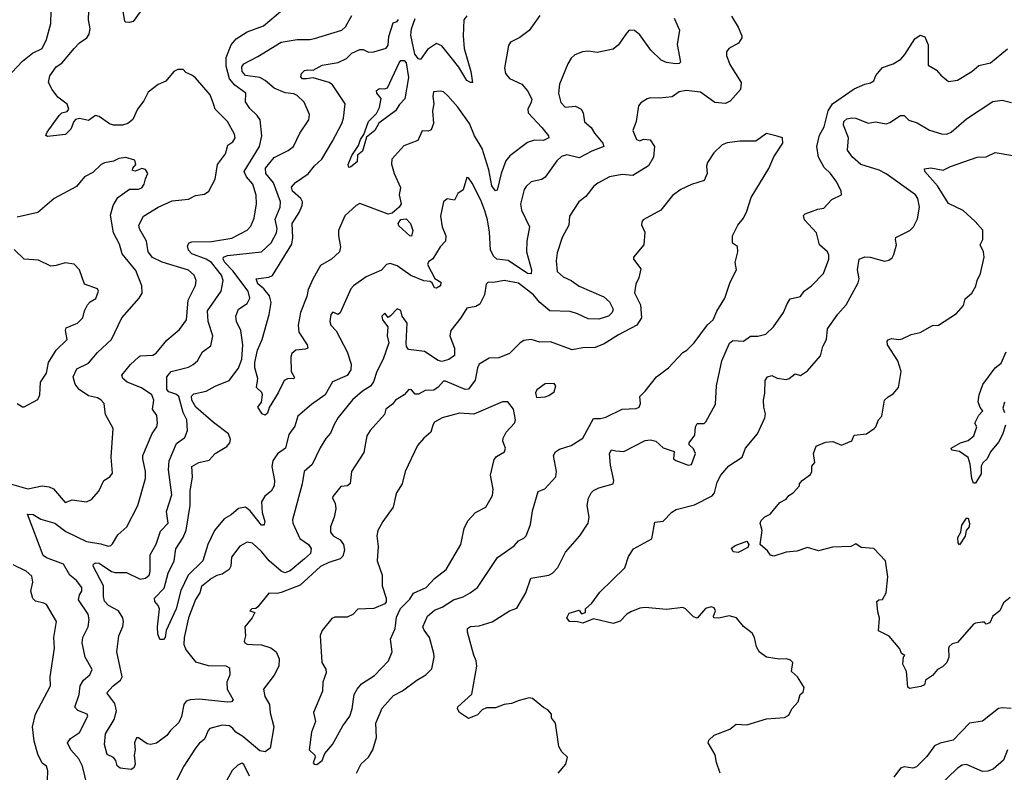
# Model space of a CAD drawing. Extents: x 1954683 to 2060285, y 904798 to 1016299.
# Tile 281 of 472: x 1999740 to 2005257, y 963110 to 967326. Entities that reach past the tile are written whole.
import ezdxf

# ---------------------------------------------------------------- set-up
doc = ezdxf.new("R2010")
doc.units = 0

msp = doc.modelspace()

# ---------------------------------------------------------------- linework, layer by layer
at = {"layer": '0CON10XD'}
for points in [[(1999633.8, 966965), (1999755, 967093.3), (1999811.2, 967138.8), (1999865, 967164.4), (1999889.1, 967215), (1999913.8, 967305), (1999915.6, 967375)], [(2000117.1, 963035), (2000091.1, 963145), (2000072, 963185), (2000026.4, 963235), (2000007.9, 963275), (2000025, 963298.9), (2000075, 963332.9), (2000121.4, 963425), (2000118.8, 963435), (2000065.9, 963455.9), (2000048.1, 963475), (2000073.5, 963546.5), (2000079.5, 963595), (2000097.3, 963625), (2000132.9, 963655), (2000145.5, 963685), (2000106.2, 963755), (2000090, 963835), (2000093.3, 963865), (2000123.5, 963925), (2000129.1, 963965), (2000123.6, 963995), (2000070, 964075), (2000075.6, 964104.4), (2000088.6, 964125), (2000087.5, 964145), (2000057.9, 964185), (2000021.2, 964215), (1999984.6, 964275), (1999890.8, 964310.8), (1999870.5, 964325), (1999783.3, 964555), (1999815, 964554.3), (1999858.5, 964528.5), (1999935.8, 964505.8), (1999999.1, 964459.1), (2000115, 964403.1), (2000195, 964390.4), (2000235, 964377.5), (2000250, 964380), (2000260.2, 964389.8), (2000289.2, 964440.8), (2000339.6, 964485), (2000401.8, 964605), (2000443.9, 964755), (2000444.7, 964795), (2000429.4, 964865), (2000430.6, 964885), (2000482.8, 965007.2), (2000508.5, 965045), (2000511.8, 965065), (2000508.9, 965108.9), (2000484.3, 965145), (2000492.3, 965195), (2000479.6, 965225), (2000422.7, 965262.7), (2000342, 965295), (2000318, 965315), (2000312.5, 965335), (2000360, 965395), (2000405, 965436), (2000415, 965442), (2000485, 965447.5), (2000505, 965457.5), (2000565, 965530), (2000635, 965590.6), (2000675.3, 965644.7), (2000684.5, 965754.5), (2000725, 965836.7), (2000728.5, 965865), (2000718.2, 965895), (2000685, 965922.5), (2000537.6, 965967.6), (2000483.2, 965993.2), (2000460, 966025), (2000450.4, 966085), (2000410.9, 966155), (2000407.8, 966175), (2000433.8, 966225), (2000515, 966276.1), (2000595, 966311.5), (2000685, 966320.8), (2000725, 966341.4), (2000775, 966348.9), (2000798.9, 966365), (2000835, 966433.3), (2000848.6, 966515), (2000893.5, 966575), (2000906.8, 966623.2), (2000935, 966642), (2000946.9, 966665), (2000944.3, 966685), (2000904.6, 966755), (2000834.2, 966824.2), (2000825.4, 966855), (2000806.2, 966905), (2000725, 967000), (2000705, 967015.7), (2000670.3, 967030.3), (2000655, 967046), (2000625, 967047.8), (2000602.9, 967035), (2000558.3, 966981.7), (2000515, 966962.1), (2000460.4, 966919.6), (2000435, 966870.8), (2000400, 966825), (2000373.1, 966766.9), (2000345, 966744.5), (2000315, 966734.6), (2000265, 966735.5), (2000243.1, 966743.1), (2000185, 966783.5), (2000165, 966789.5), (2000125, 966761.9), (2000075, 966773.1), (2000053, 966767), (2000042.5, 966755), (2000026.5, 966713.5), (1999996.6, 966683.4), (1999895, 966671.2), (1999887, 966677), (1999893.1, 966695), (1999961.7, 966788.3), (1999975.7, 966804.3), (2000005, 966811.7), (2000015.7, 966825), (2000005, 966852.8), (1999952.8, 966892.8), (1999921.3, 966935), (1999900.6, 966975), (1999909.2, 967010.8), (1999945, 967061.5), (1999976.8, 967083.2), (2000045, 967164.5), (2000075, 967195.6), (2000115.8, 967225), (2000130, 967245), (2000134.5, 967275), (2000125.4, 967325), (2000127.3, 967375)], [(2003728, 967345), (2003766.2, 967285), (2003786.7, 967235), (2003786.7, 967225), (2003767.5, 967195), (2003713.3, 967165), (2003700, 967145), (2003700, 967125), (2003719.4, 967075), (2003783.3, 966975), (2003778.2, 966935), (2003720.2, 966869.8), (2003695, 966856.2), (2003635, 966861.4), (2003555, 966920.4), (2003475, 966929.1), (2003435, 966922.5), (2003395, 966893.3), (2003325, 966885.8), (2003275, 966888), (2003255, 966882), (2003219.5, 966860.5), (2003207.5, 966842.5), (2003193.5, 966755), (2003176.2, 966705), (2003196, 966655), (2003215, 966647.5), (2003235, 966655.8), (2003272.1, 966652.1), (2003297.5, 966615), (2003291.1, 966555), (2003263.6, 966506.4), (2003175, 966452.9), (2003115, 966459.6), (2003045, 966445.5), (2002979.8, 966410.2), (2002956.8, 966393.2), (2002911.5, 966335), (2002872, 966305), (2002820, 966225), (2002817.5, 966175), (2002780, 966105), (2002750.8, 966019.2), (2002745.5, 965975.5), (2002752.2, 965915), (2002785.7, 965885), (2002830, 965865), (2002873.9, 965833.9), (2003013.2, 965773.2), (2003045, 965745.8), (2003064.4, 965705), (2003058.9, 965685), (2003038.6, 965665), (2002985, 965648.5), (2002925, 965650.9), (2002865, 965677.8), (2002825, 965690.4), (2002710.6, 965695), (2002655, 965741.8), (2002618.1, 965785), (2002535, 965850), (2002455.3, 965865.3), (2002395, 965854.3), (2002365, 965856), (2002352.9, 965845), (2002344.5, 965785.5), (2002317.4, 965732.6), (2002295, 965718.6), (2002245, 965709.2), (2002212.2, 965655), (2002155, 965584), (2002149.6, 965555), (2002176, 965485), (2002176.4, 965445), (2002145, 965421.5), (2002105, 965411.5), (2002085, 965417.5), (2002007.6, 965467.6), (2001918, 965478), (2001907.6, 965495), (2001905.3, 965514.7), (2001910.6, 965625), (2001882.5, 965665), (2001875.9, 965695.9), (2001855, 965706.2), (2001817, 965667), (2001805, 965657.5), (2001785, 965681.2), (2001769.2, 965665), (2001772, 965645), (2001802.5, 965605), (2001799.2, 965555), (2001807.5, 965515), (2001775.8, 965424.2), (2001740.4, 965355), (2001722.6, 965297.4), (2001706.2, 965273.8), (2001661.1, 965245), (2001604.3, 965195.7), (2001525, 965096.9), (2001501.1, 965058.9), (2001480.5, 965009.5), (2001455, 964980), (2001423.1, 964926.9), (2001377.7, 964835), (2001333.3, 964795), (2001322.8, 964725), (2001268.2, 964525), (2001271.2, 964505), (2001310.3, 964420.3), (2001357.5, 964385), (2001373.5, 964363.5), (2001369.1, 964335), (2001334.9, 964305.1), (2001255, 964238.7), (2001225, 964228), (2001205, 964236.5), (2001137.9, 964295), (2001095, 964346.6), (2001045, 964393.6), (2001015, 964398.8), (2000973.8, 964376.2), (2000926, 964315), (2000923.1, 964265), (2000914.3, 964245), (2000875, 964219.4), (2000845, 964212.7), (2000815, 964196.2), (2000758.6, 964151.4), (2000749.1, 964115), (2000725, 964077.5), (2000685.3, 963974.7), (2000660.9, 963865), (2000659.1, 963825), (2000673.4, 963793.4), (2000725, 963729.2), (2000795, 963707.3), (2000895, 963705.6), (2000915.5, 963695.5), (2000917.8, 963655), (2000900.4, 963615), (2000902.9, 963575), (2000935.7, 963515), (2000927.5, 963505), (2000905, 963503.1), (2000745, 963520), (2000694.3, 963515.7), (2000672.2, 963507.8), (2000659.5, 963490.5), (2000647.2, 963422.8), (2000631.4, 963388.6), (2000585, 963344), (2000565, 963315.8), (2000506.4, 963273.6), (2000475, 963265.8), (2000455, 963268.8), (2000405, 963303.3), (2000395, 963303.3), (2000382.5, 963275), (2000387.5, 963235), (2000382, 963205), (2000386, 963155), (2000380, 963135), (2000363.9, 963126.1), (2000302.9, 963132.9), (2000286.4, 963146.4), (2000278, 963175), (2000265, 963193.3), (2000230.2, 963210.2), (2000215.5, 963265), (2000220, 963325), (2000268.9, 963405), (2000282.3, 963455), (2000273.7, 963495), (2000228.8, 963555), (2000262.9, 963595), (2000304.5, 963625.5), (2000314.3, 963645), (2000284.6, 963785), (2000295.2, 963874.8), (2000316.9, 963926.9), (2000321.8, 963955), (2000318.2, 963975), (2000293.9, 964013.9), (2000237.8, 964045), (2000215, 964068.6), (2000208.6, 964095), (2000209.6, 964155), (2000151.9, 964265), (2000152.9, 964275), (2000167.3, 964282.7), (2000185, 964281.8), (2000255, 964234.3), (2000275, 964228.5), (2000338.5, 964228.5), (2000415, 964191.1), (2000445, 964197.8), (2000464.4, 964215), (2000470.8, 964235), (2000471.7, 964328.3), (2000505, 964388), (2000529.2, 964460.8), (2000572.5, 964505), (2000561.7, 964571.7), (2000592.1, 964665), (2000574.1, 964805), (2000577.4, 964855), (2000619.2, 964950.8), (2000665.8, 964985.8), (2000680.3, 965025), (2000676.5, 965085), (2000656.4, 965125), (2000631.7, 965215), (2000615, 965229), (2000575, 965241.5), (2000564.1, 965255), (2000565.2, 965325), (2000588.2, 965355), (2000685, 965379.5), (2000712.5, 965395), (2000735.7, 965415), (2000764.6, 965465.4), (2000811.2, 965498.8), (2000821.9, 965555), (2000796.2, 965635), (2000791.9, 965695), (2000867.8, 965805), (2000880, 965865), (2000870.3, 965895), (2000814.3, 965965), (2000785.4, 965985), (2000704.7, 966015), (2000684.8, 966035), (2000680.4, 966059.6), (2000690, 966075), (2000705, 966081.2), (2000815, 966083.5), (2000928.4, 966101.6), (2001015, 966146.7), (2001035, 966169.2), (2001052.7, 966215), (2001067.3, 966295), (2001065, 966342.5), (2001046.9, 966405), (2001011.6, 966445), (2000996.7, 966475), (2001082.7, 966615), (2001096.6, 966675), (2001086.7, 966765), (2001070, 966790), (2001029.1, 966829.1), (2001005.7, 966865), (2001007.3, 966915), (2000945, 966960), (2000916.2, 966995), (2000897.4, 967065), (2000897.4, 967115), (2000925.2, 967184.8), (2000951.9, 967218.1), (2001015, 967257.8), (2001105, 967291.1), (2001248.2, 967411.8)], [(2000454.7, 967425), (2000375, 967315.8), (2000355, 967310), (2000335, 967312.5), (2000328.3, 967318.3), (2000314.3, 967405)], [(2003406.2, 967335), (2003436.9, 967266.9), (2003423.3, 967186.7), (2003442.8, 967087.2), (2003435, 967080.5), (2003415, 967078.9), (2003365, 967085.6), (2003335, 967098.5), (2003275.8, 967155.8), (2003215, 967242), (2003185, 967266.2), (2003155, 967266.7), (2003136.7, 967245), (2003094.3, 967185), (2003065, 967160.6), (2002975, 967143.1), (2002925, 967150), (2002893.3, 967146.7), (2002850.7, 967129.3), (2002829.7, 967110.3), (2002810.4, 967079.6), (2002764.4, 966965), (2002758.9, 966915), (2002771.3, 966861.3), (2002796.8, 966836.8), (2002855, 966840.6), (2002885, 966824.2), (2002896.5, 966805), (2002904.6, 966754.6), (2002941.3, 966721.3), (2002960.1, 966690.1), (2003007.5, 966635), (2003013.8, 966615), (2002945, 966590), (2002875, 966551.8), (2002805, 966569.1), (2002775, 966560), (2002750, 966535), (2002685, 966442.9), (2002665, 966430.6), (2002605, 966417.5), (2002577.8, 966392.2), (2002566.9, 966375), (2002546.7, 966293.3), (2002552, 966258), (2002595.5, 966165), (2002581.3, 966085), (2002578.9, 966025), (2002608.2, 965925), (2002605, 965902.2), (2002585, 965904.2), (2002476.8, 965976.8), (2002414, 965984), (2002395, 966000.6), (2002377.1, 966037.1), (2002373.2, 966135), (2002362, 966205), (2002345.9, 966255.9), (2002323.4, 966315), (2002275, 966410), (2002255, 966440), (2002245, 966442.5), (2002225, 966372.5), (2002195, 966352.5), (2002175.7, 966314.3), (2002135, 966322), (2002114, 966305), (2002097.5, 966225), (2002107.5, 966165), (2002126.9, 966115), (2002126.5, 966085), (2002095, 966054.4), (2002055, 965986.7), (2002030.2, 965969.8), (2002024.6, 965955), (2002065.9, 965875.9), (2002098.8, 965855), (2002097.5, 965835), (2002075, 965821.2), (2002064.1, 965824.1), (2002051.2, 965851.2), (2002040, 965860), (2002005, 965863.8), (2001932.3, 965892.3), (2001855, 965946.7), (2001815, 965959.5), (2001795, 965954.3), (2001767.3, 965922.7), (2001680.8, 965885), (2001610, 965835), (2001595, 965818), (2001535, 965683.3), (2001525, 965674), (2001495, 965686.7), (2001484, 965675), (2001477.5, 965635), (2001483.8, 965615), (2001513.8, 965583.8), (2001575.3, 965465.3), (2001596.6, 965396.6), (2001595.3, 965364.7), (2001575, 965333.3), (2001492.6, 965297.4), (2001452.1, 965225), (2001375, 965169.4), (2001299.2, 965105), (2001281.3, 965048.7), (2001247.9, 965002.1), (2001229.5, 964925), (2001185, 964893.8), (2001158.4, 964855), (2001153.3, 964823.3), (2001167.3, 964745), (2001165.5, 964715), (2001148.6, 964685), (2001112.5, 964657.5), (2001094.6, 964625), (2001099.1, 964565), (2001112.5, 964515), (2001109.8, 964500.2), (2001105, 964493.8), (2001095, 964494.2), (2001031.2, 964575), (2001005, 964595.3), (2000965, 964588.2), (2000925, 964552.5), (2000885, 964530.4), (2000830.8, 964465), (2000793.2, 964386.8), (2000765.3, 964294.7), (2000684.2, 964215), (2000641.9, 964128.1), (2000616.5, 964025), (2000560, 963905), (2000555.7, 963865), (2000545, 963854.4), (2000525, 963854), (2000514.6, 963884.6), (2000512.3, 963925), (2000523.8, 964025), (2000515.6, 964045), (2000496.1, 964066.1), (2000494.6, 964085), (2000549.5, 964140.5), (2000571.4, 964225), (2000604.7, 964295), (2000615, 964360.8), (2000655.2, 964424.8), (2000673.3, 964466.7), (2000694.8, 964605.2), (2000694.3, 964685), (2000707.8, 964765), (2000705, 964823.3), (2000743.8, 964845), (2000801.2, 964858.8), (2000835, 964896.4), (2000900, 964935), (2000916.9, 964955), (2000920.6, 964975), (2000910, 965005), (2000825, 965070), (2000727.2, 965155), (2000704.5, 965195), (2000703.4, 965216.6), (2000715, 965229.2), (2000785, 965244.7), (2000835, 965273.3), (2000914, 965305), (2000966.2, 965373.8), (2000983.8, 965425), (2000991, 965505), (2000978.4, 965585), (2000955.4, 965635), (2000951.2, 965665), (2000965, 965704.4), (2001015, 965736.7), (2001029.2, 965765), (2001019.3, 965805), (2000935, 965918.1), (2000888.8, 965965), (2000880.3, 965985), (2000882.7, 965995), (2000905, 966005.7), (2001095.5, 966025), (2001148.9, 966075), (2001178.3, 966131.7), (2001182.4, 966155), (2001171.7, 966208.3), (2001198.9, 966275), (2001200.7, 966305), (2001161.3, 966411.3), (2001118.4, 966465), (2001116.9, 966495), (2001165, 966553.2), (2001245, 966592.7), (2001274.4, 966615), (2001308.9, 966691.1), (2001360, 966765), (2001364.2, 966795), (2001334.6, 966864.6), (2001295, 966901.5), (2001275, 966910.3), (2001226.4, 966916.4), (2001165, 966942.1), (2001115.4, 966985), (2001085, 967001.7), (2001005, 967012.9), (2000986.2, 967035), (2000985, 967061.2), (2000995, 967079.6), (2001075, 967120), (2001205, 967200), (2001295, 967215.5), (2001365, 967214.5), (2001390.9, 967220.9), (2001545, 967267.5), (2001565, 967285.7), (2001600.3, 967349.7)], [(2002655, 967349.4), (2002594.5, 967265), (2002542.9, 967227.1), (2002490.2, 967199.8), (2002478.3, 967181.7), (2002457.1, 967055), (2002461.9, 967025), (2002485, 966995.7), (2002553.1, 966965), (2002585, 966928.1), (2002608.8, 966881.2), (2002606.4, 966863.6), (2002586.4, 966825), (2002588.2, 966805), (2002665, 966722.5), (2002702.9, 966675), (2002704.2, 966665), (2002675, 966650), (2002625, 966650.7), (2002585, 966638.5), (2002486.4, 966563.6), (2002464.6, 966535), (2002437.2, 966465), (2002415, 966370.8), (2002405, 966366.9), (2002385, 966395.7), (2002368.2, 966485), (2002330.7, 966605), (2002288.4, 966675), (2002260, 966745), (2002195, 966836.4), (2002138.7, 966898.7), (2002115, 966921.2), (2002095, 966926.2), (2002058.3, 966921.7), (2002054.3, 966895.7), (2002060.9, 966855), (2002052.3, 966815), (2002057.8, 966745), (2002045, 966708.8), (2002027.7, 966702.3), (2001995, 966703.8), (2001971.4, 966648.6), (2001891.5, 966618.5), (2001825.6, 966545), (2001823, 966517), (2001837.5, 966465), (2001873.6, 966385), (2001865.5, 966345), (2001877.3, 966295), (2001866.7, 966275), (2001827.2, 966242.8), (2001805, 966237.1), (2001645.6, 966295.6), (2001625, 966285.6), (2001562, 966228), (2001526.2, 966145), (2001525.5, 966115.5), (2001537.3, 966052.7), (2001531.4, 966025), (2001486.2, 965983.8), (2001425, 965949.1), (2001385, 965876.9), (2001355.5, 965815), (2001348, 965775), (2001313.2, 965685), (2001300.3, 965615), (2001303.6, 965575), (2001350, 965505), (2001354.3, 965485.7), (2001340.7, 965479.3), (2001286.7, 965475), (2001265, 965456), (2001259.5, 965435), (2001260.6, 965355), (2001279.4, 965320.6), (2001275.5, 965314.5), (2001245, 965315.6), (2001222.2, 965305), (2001187.9, 965235), (2001137.3, 965152.7), (2001127.7, 965122.3), (2001115, 965110), (2001097.8, 965117.8), (2001073.8, 965155), (2001095, 965183.3), (2001101.2, 965225), (2001096.7, 965236.7), (2001067.5, 965265), (2001074.5, 965315.5), (2001057.7, 965375), (2001056.7, 965405), (2001071.9, 965475), (2001097.6, 965535), (2001138.5, 965675), (2001149, 965741), (2001139.2, 965779.2), (2001108.6, 965818.6), (2001075, 965847.1), (2001064, 965875), (2001135, 965882.9), (2001156.7, 965893.3), (2001265, 966068.1), (2001270.9, 966105), (2001266.1, 966185), (2001305.3, 966245), (2001322.6, 966285), (2001324.7, 966304.7), (2001314.6, 966325), (2001268.5, 966365), (2001263.1, 966386.9), (2001285, 966414.3), (2001356.9, 966463.1), (2001392.3, 966507.7), (2001432.7, 966545), (2001493.2, 966645), (2001545.3, 966745), (2001554.7, 966775), (2001563.1, 966855), (2001491.8, 966961.8), (2001474, 966974), (2001385, 967000.6), (2001346.1, 966993.9)], [(2001346.1, 966993.9), (2001325, 966994.6), (2001314.4, 967005), (2001318, 967025), (2001335, 967040.8), (2001355, 967045.7), (2001385, 967042.5), (2001435, 967070.9), (2001525, 967085.4), (2001570.7, 967109.3), (2001601.2, 967138.8), (2001645, 967159.8), (2001665, 967158.8), (2001695, 967144.5), (2001725, 967146.4), (2001793.6, 967166.4), (2001805, 967182.5), (2001807.3, 967232.7), (2001832.3, 967307.7), (2001855, 967316), (2001862.6, 967327.4)], [(2002245, 967346.9), (2002228.9, 967325), (2002224, 967235), (2002229.7, 967165), (2002267.8, 967035), (2002277.5, 966975), (2002265, 966974), (2002244.7, 966984.7), (2002200.3, 967060.3), (2002164.2, 967105), (2002105, 967179.1), (2002075, 967192.1), (2002025, 967158.5), (2001986.5, 967103.5), (2001975, 967106.9), (2001953.1, 967133.1), (2001930.9, 967239.1), (2001935, 967274.4), (2001955, 967332.2)], [(2002757.5, 963105), (2002800, 963155), (2002810, 963195), (2002777.5, 963225), (2002760, 963255), (2002742.5, 963385), (2002720, 963415), (2002720, 963435), (2002699.3, 963459.3), (2002675, 963472.5), (2002613.6, 963523.6), (2002595, 963526.7), (2002537.7, 963512.3), (2002495.7, 963494.3), (2002455, 963489.2), (2002405, 963470), (2002355, 963471.2), (2002330.9, 963459.1), (2002305, 963432.5), (2002255, 963412), (2002204.2, 963445), (2002192.5, 963465), (2002195, 963476.7), (2002272.7, 963547.3), (2002301.1, 963705), (2002296.9, 963735), (2002283.8, 963766.2), (2002248.8, 963895), (2002248.9, 963915), (2002265, 963926.8), (2002315, 963931.2), (2002386.8, 963953.2), (2002485, 964014.4), (2002525, 964030), (2002576.5, 964115), (2002603, 964197), (2002705, 964213.8), (2002725.6, 964225), (2002755, 964257.1), (2002797.7, 964342.3), (2002879.2, 964435), (2002925.7, 964505), (2002931.3, 964538.7), (2002920, 964605), (2002927.5, 964645), (2002941.9, 964675), (2002955, 964689.2), (2002985, 964702.9), (2003066, 964725), (2003069.4, 964745), (2003051.1, 964831.1), (2003045.5, 964895), (2003055, 964915.6), (2003080.6, 964910.6), (2003125, 964906.9), (2003245, 964968.8), (2003275, 964972.7), (2003303.9, 964963.9), (2003345, 964926.9), (2003406.4, 964906.4), (2003404.2, 964865), (2003415.8, 964855.8), (2003485, 964830), (2003505, 964833.8), (2003525.8, 964895), (2003515, 964921.2), (2003491.2, 964945), (2003490.8, 964955), (2003522.5, 964997.5), (2003526.9, 965045), (2003535, 965063.8), (2003575, 965063.8), (2003585, 965073.3), (2003638.7, 965171.3), (2003644, 965275), (2003673.6, 965415), (2003716.3, 965513.7), (2003735, 965528.6), (2003795, 965524.3), (2003835, 965552.9), (2003875, 965552.2), (2003921.2, 965565), (2003964.2, 965605), (2004019.1, 965685), (2004040, 965735), (2004057.8, 965762.2), (2004114.2, 965775), (2004135.3, 965804.7), (2004175.7, 965835), (2004244.2, 965905), (2004274.3, 965985), (2004274.1, 966005.9), (2004265.6, 966025), (2004222.1, 966065), (2004205, 966132), (2004136.9, 966205), (2004131.5, 966228.5), (2004141.5, 966238.5), (2004212.5, 966265), (2004245, 966270), (2004290.8, 966319.2), (2004343.8, 966345), (2004342, 966365), (2004319.2, 966415), (2004282.5, 966465), (2004247.4, 966497.4), (2004215.9, 966555.9), (2004206.7, 966615), (2004220.7, 966679.3), (2004248.2, 966725), (2004269.5, 966815), (2004295, 966854.6), (2004415, 966938.8), (2004475.5, 966965.5), (2004507.4, 966972.6), (2004525, 966984.3), (2004537.4, 967012.6), (2004575, 967058.8), (2004635, 967079.2), (2004676.7, 967105), (2004699.5, 967130.5), (2004755, 967219.4), (2004785, 967239.4), (2004810.8, 967230.8), (2004829.6, 967185), (2004830.3, 967070.3), (2004875.8, 967045.8), (2004901.2, 967015), (2004945, 966979.2), (2004995, 966987.5), (2005075, 967036.2), (2005115, 967070), (2005180, 967085), (2005275, 967163.1)], [(2001585, 966498), (2001580.4, 966515), (2001600.4, 966565), (2001638.3, 966621.7), (2001649.6, 966655), (2001667.9, 966682.1), (2001693.5, 966756.5), (2001738.7, 966801.3), (2001755.9, 966834.1), (2001764.4, 966885), (2001740.6, 966915), (2001740, 966930), (2001755, 966940), (2001785, 966937.9), (2001800, 966945), (2001865.8, 967085), (2001875, 967098), (2001895, 967096.8), (2001904.8, 967085), (2001918.6, 967001.4), (2001898.3, 966881.7), (2001868.3, 966851.7), (2001846, 966815), (2001752.9, 966747.1), (2001728.9, 966705), (2001682.3, 966667.7), (2001661.2, 966588.8), (2001633.1, 966566.9), (2001630.9, 966529.1), (2001595, 966501.4), (2001585, 966498)], [(2003665.6, 963105), (2003643.5, 963165), (2003637.6, 963207.6), (2003598.1, 963275), (2003601.1, 963288.9), (2003632, 963318), (2003718.3, 963351.7), (2003755, 963380), (2003815, 963375.7), (2003925, 963409.2), (2004025, 963417.5), (2004049.3, 963430.7), (2004066.7, 963465), (2004102.5, 963505), (2004112.5, 963545), (2004130.7, 963559.3), (2004136.2, 963585), (2004098, 963645), (2004063.8, 963675), (2004072.5, 963725), (2004058.3, 963738.3), (2004035.9, 963745.9), (2003995, 963742.9), (2003925, 963754.2), (2003885, 963782.5), (2003868, 963812), (2003857.1, 963865), (2003845, 963890), (2003795, 963926.2), (2003756.7, 963975), (2003715, 963985.8), (2003657.7, 963972.3), (2003630, 963975), (2003626.7, 963985), (2003638.8, 964015), (2003630.8, 964030.8), (2003615, 964037.1), (2003582.2, 964027.8), (2003535, 963973.3), (2003515, 963980.6), (2003470.8, 964025), (2003455, 964032.5), (2003365, 964022.5), (2003245, 964033.5), (2003215, 964030), (2003165, 964009.6), (2003141.1, 963995), (2003105, 963956.9), (2003065, 963943.8), (2002955, 963970), (2002895, 963944.3), (2002865, 963953.3), (2002821.2, 963955), (2002806, 963975), (2002819.4, 964000.6), (2002875, 964017.5), (2002888.3, 963998.3), (2002910, 964005), (2002910, 964025), (2002945, 964056.7), (2002990.9, 964119.1), (2003130, 964255), (2003152, 964318), (2003178.3, 964361.7), (2003282.5, 964417.5), (2003298.3, 964511.7), (2003345, 964517.5), (2003393.2, 964566.8), (2003418.1, 964581.9), (2003521.1, 964608.9), (2003620.6, 964659.4), (2003633.8, 964675), (2003647.5, 964735), (2003669.2, 964775), (2003713.6, 964826.4), (2003788.1, 964875), (2003806, 964925), (2003873.9, 965006.1), (2003915.4, 965095), (2003918, 965118), (2003909.1, 965155), (2003908.1, 965195), (2003915.8, 965234.2), (2003917.5, 965305), (2003930, 965325), (2003955, 965332.5), (2003985, 965317.5), (2004035, 965310), (2004051.2, 965315), (2004085, 965341.2), (2004115, 965332.5), (2004155, 965359.2), (2004227.8, 965442.2), (2004240.6, 965495), (2004260, 965535), (2004265.6, 965595), (2004324.3, 965675.7), (2004371.7, 965728.3), (2004438.2, 965851.8), (2004443.3, 965875), (2004433.5, 965925), (2004443.8, 965985), (2004475, 965998), (2004505, 965996.2), (2004585, 965973.3), (2004610.7, 965979.3), (2004627.7, 965992.3), (2004638.8, 966011.2), (2004653.3, 966065), (2004646.7, 966095), (2004650, 966105), (2004728, 966145), (2004748, 966165), (2004770.3, 966209.7), (2004780.8, 966275), (2004772.9, 966325), (2004759.2, 966345), (2004595, 966462.1), (2004555, 966482.5), (2004453.8, 966515), (2004406, 966555), (2004377.5, 966595), (2004383.6, 966665), (2004355.5, 966735), (2004358.6, 966755), (2004375, 966770.6), (2004403.4, 966776.6), (2004425, 966773.5), (2004495, 966745.6), (2004535, 966754.3), (2004595, 966743.3), (2004615, 966750), (2004675, 966788.6), (2004695, 966788.6), (2004722.6, 966762.6), (2004768.5, 966748.5), (2004837.6, 966707.6), (2004905, 966686.5), (2004935.5, 966684.5), (2004960, 966695), (2005045, 966770), (2005193.2, 966866.8), (2005244.4, 966874.4), (2005297.3, 966862.7)], [(2001627.7, 963105), (2001652.6, 963157.4), (2001694.2, 963195), (2001718.6, 963235), (2001738.2, 963305), (2001735.2, 963385), (2001771.7, 963468.3), (2001835, 963540.5), (2001885, 963565.2), (2001965, 963626), (2002015.8, 963655), (2002050, 963690), (2002062.9, 963755), (2002060.6, 963775), (2002036.7, 963865), (2002005.4, 963905.4), (2001998.9, 963925), (2002025.4, 963984.6), (2002065, 964018.1), (2002106.2, 964035), (2002170, 964075), (2002225, 964092.3), (2002263.1, 964115), (2002304.6, 964145.4), (2002416.9, 964313.1), (2002511.4, 964378.6), (2002535, 964405.7), (2002565, 964420.6), (2002578.6, 964435), (2002602.6, 964497.4), (2002612.5, 964575), (2002645, 964682.5), (2002681.7, 964698.3), (2002744, 964765), (2002747.1, 964795), (2002730, 964885), (2002742, 964905), (2002765, 964920), (2002830.3, 964939.7), (2002895, 964981.4), (2002955, 965091.1), (2002995, 965092.1), (2003025, 965100), (2003115, 965143.5), (2003195, 965148.6), (2003211.2, 965155), (2003217.5, 965175), (2003214, 965215), (2003245, 965245.6), (2003307.8, 965325), (2003375, 965376.2), (2003455, 965461.4), (2003478.8, 965475), (2003520, 965515), (2003592.9, 965617.1), (2003626.2, 965645), (2003646, 965694), (2003690.8, 965765), (2003720, 965855), (2003755.7, 965924.3), (2003748, 965965), (2003763.3, 966025), (2003762.5, 966055), (2003734, 966074), (2003734, 966115), (2003763.1, 966175), (2003795.8, 966214.2), (2003815, 966252.5), (2003839.3, 966330.7), (2003937.2, 966492.8), (2003965, 966557.5), (2004016, 966635), (2004013.8, 966663.8), (2003985, 966673.5), (2003925, 966688.8), (2003865, 966645.3), (2003775, 966645.8), (2003703.8, 966636.2), (2003676.7, 966625), (2003629.7, 966580.3), (2003593.6, 966526.4), (2003587.5, 966505), (2003591.9, 966465), (2003576, 966425), (2003505, 966403.3), (2003444.2, 966375), (2003398.6, 966341.4), (2003331.7, 966258.3), (2003233.8, 966205), (2003225.9, 966194.1), (2003224.1, 966175.9), (2003242, 966135), (2003237.5, 966065), (2003180, 965995), (2003180, 965985), (2003220, 965930), (2003209.3, 965880.7), (2003192, 965845), (2003184.5, 965795.5), (2003218.6, 965728.6), (2003224.3, 965655), (2003198, 965615), (2003095, 965560.8)], [(1999655, 964735.7), (1999785, 964697.6), (1999865, 964714.6), (1999905, 964709.1), (1999928.4, 964698.4), (1999995, 964620.8), (2000034, 964636), (2000114.3, 964625.7), (2000141.7, 964638.3), (2000182.9, 964685), (2000210.8, 964745), (2000245.8, 964765), (2000260, 964785), (2000252.2, 964875), (2000262.9, 965035), (2000221.2, 965115), (2000217.3, 965142.7), (2000214, 965175), (2000195, 965195.8), (2000175, 965206.9), (2000125, 965219.5), (2000073.6, 965253.6), (2000051.1, 965285), (2000038.5, 965325), (2000059.9, 965370.1), (2000125, 965401.2), (2000175, 965461.1), (2000254.5, 965535), (2000312.5, 965655), (2000409.2, 965765), (2000426.6, 965793.4), (2000424.4, 965835), (2000390.5, 965920.5), (2000314, 966014), (2000298.5, 966068.5), (2000265, 966131.2), (2000248.3, 966231.7), (2000262.7, 966285), (2000290.1, 966329.9), (2000355, 966377.1), (2000405, 966376), (2000425, 966384.3), (2000438, 966405), (2000444, 966435), (2000457.5, 966465), (2000445, 966487.5), (2000425, 966492.5), (2000387, 966477), (2000372, 966482), (2000373.8, 966495), (2000391.2, 966515), (2000385, 966538.8), (2000335, 966553.8), (2000295, 966548.8), (2000265.7, 966534.3), (2000215, 966524.4), (2000195.5, 966514.5), (2000149.5, 966470.5), (2000102, 966445), (2000057.9, 966392.1), (1999933.8, 966325), (1999841.2, 966245), (1999725, 966219.1)], [(2005290.6, 964089.4), (2005251.5, 964058.5), (2005232, 964015), (2005192, 963985), (2005175, 963947.5), (2005155, 963940), (2005145, 963950), (2005135, 963950), (2005095, 963946), (2005085, 963938.8), (2004995, 963837.5), (2004965, 963830), (2004948.8, 963815), (2004943.6, 963803.6), (2004946.2, 963755), (2004934.5, 963725), (2004910.2, 963699.8), (2004882.5, 963685), (2004855, 963651.2), (2004816, 963625), (2004809.7, 963600.3), (2004789.8, 963590.2), (2004725, 963580), (2004715.8, 963585.8), (2004708.1, 963675), (2004688, 963715), (2004692.5, 963757.5), (2004700, 963765), (2004680, 963775), (2004671.2, 963801.2), (2004612.2, 963872.2), (2004552.5, 963902.5), (2004557.6, 963972.4), (2004548, 964008), (2004543.1, 964066.9), (2004553.6, 964076.4), (2004575, 964077.5), (2004595.6, 964114.4), (2004603.8, 964205), (2004591.2, 964295), (2004525, 964364), (2004455, 964370), (2004425, 964390), (2004396.1, 964373.9), (2004295, 964371.2), (2004215, 964350), (2004155, 964370), (2004095, 964349.2), (2004035, 964342.5), (2003965, 964321.4), (2003945.9, 964325.9), (2003929.5, 964349.5), (2003888, 964385), (2003900, 964465), (2003888, 964505), (2003895, 964521.2), (2003915, 964540.8), (2003945, 964556), (2003998.3, 964621.7), (2004035, 964640), (2004050.3, 964659.7), (2004073.3, 964675), (2004110, 964715), (2004110, 964725), (2004123.8, 964745), (2004171.7, 964778.3), (2004178.8, 964795), (2004177.5, 964825), (2004196, 964845), (2004187.5, 964895), (2004202.3, 964937.7), (2004255, 964958.8), (2004297, 964963), (2004345, 964942.5), (2004403.3, 964966.7), (2004415, 964997.5), (2004485, 965006.2), (2004527.5, 965035), (2004537.5, 965045), (2004552.5, 965085), (2004570, 965105), (2004586.4, 965193.6), (2004606.2, 965213.8), (2004635, 965230), (2004663.8, 965265), (2004678.6, 965355), (2004661.2, 965415), (2004603.1, 965505), (2004601.4, 965525), (2004606.8, 965533.2), (2004625, 965540), (2004665, 965534.4), (2004685, 965538.1), (2004735, 965563.1), (2004785.8, 965574.2), (2004855, 965613.3), (2004887.5, 965615), (2004989.5, 965680.5), (2005027.5, 965725), (2005037.7, 965762.3), (2005075.8, 965794.2), (2005097.3, 965832.7), (2005104, 965865), (2005124, 965905), (2005144.2, 965995), (2005140, 966025), (2005122.5, 966065), (2005137.5, 966095), (2005136.8, 966146.8), (2005094, 966195), (2005027.2, 966257.2), (2004945, 966295.6), (2004882.7, 966395), (2004811.4, 966475), (2004809.3, 966490.7), (2004845, 966496.1), (2004915, 966482.9), (2004955, 966503.3), (2005105, 966555.5), (2005155, 966558.1), (2005205, 966582.5), (2005305, 966564.4)], [(2001935, 966113.8), (2001925, 966114.2), (2001865, 966171.1), (2001861.1, 966185), (2001875, 966206.9), (2001905, 966210), (2001929.5, 966185), (2001943.1, 966145), (2001935, 966113.8)], [(1999725, 965176.7), (1999755, 965156.7), (1999765, 965156.7), (1999842.1, 965197.9), (1999851.9, 965225), (1999855.5, 965294.5), (1999889.6, 965345), (1999900.6, 965405), (1999944, 965475), (2000005.6, 965535), (1999996.7, 965585), (2000000.2, 965599.8), (2000045, 965618.5), (2000064.4, 965625.6), (2000094, 965655), (2000102.9, 965695), (2000120.6, 965729.4), (2000135, 965745.8), (2000166.8, 965763.2), (2000182, 965805), (2000175, 965818.8), (2000103.8, 965845), (2000074.3, 965924.3), (2000045.8, 965955.8), (1999995, 965964.2), (1999945, 965948.5), (1999915, 965945.8), (1999845, 965978.5), (1999765, 965984.2), (1999708.7, 966038.7)], [(2003095, 965560.8), (2003015, 965510), (2002965, 965488.8), (2002895, 965487.5), (2002835, 965476), (2002715, 965521.5), (2002655, 965518.9), (2002605, 965534.2), (2002565, 965528.1), (2002545, 965515.6), (2002485, 965456.2), (2002425, 965430.9), (2002370.4, 965429.6), (2002315, 965396.9), (2002304.6, 965375), (2002292.8, 965307.2), (2002255, 965256.1), (2002235, 965254.7), (2002125, 965301.3), (2002115, 965300.8), (2002085, 965267.2), (2002059.9, 965250.1), (2002011.4, 965248.6), (2001975, 965227.5), (2001955, 965228), (2001935, 965252.5), (2001920, 965255), (2001895, 965223.8), (2001846, 965195), (2001828, 965172), (2001790.8, 965145), (2001784, 965115), (2001704.2, 965025), (2001684.4, 964995), (2001667.8, 964902.2), (2001598.9, 964795), (2001591.9, 964728.1), (2001575.7, 964714.3), (2001539.2, 964710.8), (2001494.2, 964655), (2001493.1, 964645), (2001507.6, 964617.6), (2001511.1, 964585), (2001501.3, 964538.7), (2001480.6, 964485), (2001481.1, 964455), (2001495.7, 964435), (2001535, 964412.5), (2001554.6, 964385), (2001560.4, 964355), (2001550, 964320), (2001535, 964305.6), (2001472, 964285), (2001425, 964261.8), (2001311.9, 964158.1), (2001205, 964117.5), (2001182.3, 964112.3), (2001135, 964113.8), (2001073.8, 964036.2), (2001062.5, 964027.5), (2001040, 964025), (2001030, 964015), (2001057.5, 964005), (2001042, 963975), (2001000.8, 963925), (2001004.4, 963875), (2000996.7, 963845), (2001001.1, 963835), (2001015, 963827.3), (2001045, 963826), (2001095, 963824), (2001146.2, 963806.2), (2001176.7, 963785), (2001194.6, 963745), (2001192.5, 963705), (2001165, 963654.4), (2001106.2, 963575), (2001113.3, 963535), (2001138.9, 963488.9), (2001142.9, 963442.9), (2001164.5, 963365), (2001143.1, 963245), (2001116.1, 963223.9), (2001085, 963229.7), (2000990.8, 963310.8), (2000950, 963335), (2000935, 963355.7), (2000915, 963370), (2000875, 963373.1), (2000805, 963354.3), (2000795, 963344), (2000774.7, 963295.3), (2000745, 963271.9), (2000724.3, 963245), (2000658.8, 963145), (2000609.6, 963045)], [(2005262.9, 965055), (2005247.4, 965002.6), (2005225, 964958.8), (2005178.8, 964905), (2005161.2, 964865), (2005135.8, 964844.2), (2005128, 964825), (2005128, 964782), (2005095, 964728.9), (2005085, 964728.6), (2005074.1, 964755), (2005066.2, 964836.2), (2005055, 964872.5), (2005005, 964907.5), (2004962.5, 964915), (2004958.8, 964925), (2005011.2, 964955), (2005055, 964968.9), (2005085.6, 964995), (2005102.5, 965045), (2005092.5, 965065), (2005115, 965110), (2005137.5, 965135), (2005122.5, 965152.5), (2005110, 965185), (2005116.2, 965225), (2005137.3, 965282.7), (2005206.2, 965375), (2005239.1, 965400.9), (2005266.7, 965465)], [(2002635, 965210), (2002685, 965213.8), (2002705, 965220), (2002735, 965241.2), (2002743.3, 965275), (2002735, 965288.5), (2002685, 965286), (2002637, 965253), (2002630, 965235), (2002635, 965210)], [(2001405, 963154.3), (2001433.8, 963175), (2001448.8, 963215), (2001492.9, 963265), (2001549.8, 963370.2), (2001590, 963425), (2001602.9, 963465), (2001613.3, 963545), (2001630, 963575), (2001655, 963606), (2001728.6, 963651.4), (2001807.1, 963735), (2001826, 963785), (2001816.7, 963855), (2001844.5, 963915), (2001850.9, 963979.1), (2001873.5, 964026.5), (2001925, 964080), (2001946.1, 964113.9), (2002017.5, 964145), (2002064.2, 964195.8), (2002130, 964245), (2002211.8, 964385), (2002230.4, 964475), (2002250.6, 964519.4), (2002293.8, 964565), (2002351.2, 964595), (2002390, 964660), (2002392.2, 964695), (2002377.8, 964775), (2002398.3, 964861.7), (2002410.9, 964879.1), (2002455.7, 964905), (2002462.5, 964925), (2002446.2, 964965), (2002448.3, 964981.7), (2002466.2, 965015), (2002512, 965065), (2002518, 965085), (2002506.7, 965145), (2002475, 965185.8), (2002445, 965185.7), (2002285, 965115.8), (2002205, 965121.8), (2002107.5, 965095), (2002065, 965070.8), (2002054.4, 965055), (2002044.4, 965015), (2002005, 964982.3), (2001969.3, 964940.7), (2001900.6, 964795), (2001883.6, 964726.4), (2001850.9, 964675), (2001846.2, 964655), (2001832.5, 964595), (2001774.5, 964515), (2001747.5, 964465), (2001741.5, 964435), (2001748.5, 964375), (2001743.3, 964295), (2001770, 964215), (2001770, 964155), (2001793.5, 964085), (2001793.1, 964065), (2001785, 964053.3), (2001725, 964026.9), (2001635, 964024.2), (2001605.6, 963994.4), (2001575, 963978), (2001505, 963978.6), (2001488.7, 963971.3), (2001434, 963905), (2001423, 963877), (2001432.9, 963725), (2001455, 963687.5), (2001457, 963667), (2001437.8, 963615), (2001435.8, 963565), (2001386, 963445), (2001397.5, 963395), (2001375.8, 963334.2), (2001362, 963235), (2001393.8, 963205), (2001395.9, 963194.1), (2001383.6, 963163.6), (2001390, 963155), (2001405, 963154.3)], [(2005257.3, 965182.7), (2005249.3, 965149.3), (2005258.8, 965125)], [(2005005, 964384.4), (2004998.1, 964395), (2004997.1, 964425), (2005013.5, 964455), (2005018.1, 964495), (2005045, 964534), (2005055, 964533.8), (2005062.5, 964505), (2005059.6, 964485), (2005042.5, 964465), (2005037, 964433), (2005005, 964384.4)], [(2003765, 964341.5), (2003736.7, 964345), (2003728, 964365), (2003748.8, 964381.2), (2003815, 964403.8), (2003826, 964385), (2003820.6, 964369.4), (2003765, 964341.5)], [(1999896, 963065), (1999897.7, 963117.7), (1999890, 963145), (1999865, 963160), (1999841.7, 963211.7), (1999820, 963285), (1999811.9, 963365), (1999827.5, 963435), (1999913.3, 963595), (1999910.8, 963645), (1999934.6, 963805), (1999931.2, 963865), (1999945.6, 963955), (1999889.1, 964049.1), (1999875, 964058.1), (1999829.3, 964069.3), (1999813.6, 964083.6), (1999801.5, 964125), (1999813.3, 964175), (1999807.6, 964207.6), (1999776.4, 964236.4), (1999702.7, 964272.7)], [(2005295, 963467.5), (2005245, 963470.9), (2005225, 963466.4), (2005135, 963395.6), (2005062, 963385), (2004970.7, 963289.3), (2004896.9, 963273.1), (2004865, 963257.7), (2004822.5, 963197.5), (2004765, 963140), (2004745, 963133.5), (2004695, 963140), (2004675, 963132), (2004637.4, 963082.6)], [(2005273.9, 963235), (2005252, 963178), (2005195, 963127.3), (2005165, 963116.7), (2005135, 963114.4), (2005045, 963154.2), (2005020.8, 963149.2), (2004995, 963132.5), (2004885, 963026.7)], [(2001028.3, 963088.3), (2000995, 963153.3), (2000985, 963160), (2000961.2, 963148.8), (2000930.3, 963119.7), (2000888.8, 963045)]]:
    msp.add_lwpolyline(points, dxfattribs=at)

doc.saveas('drawing.dxf')
